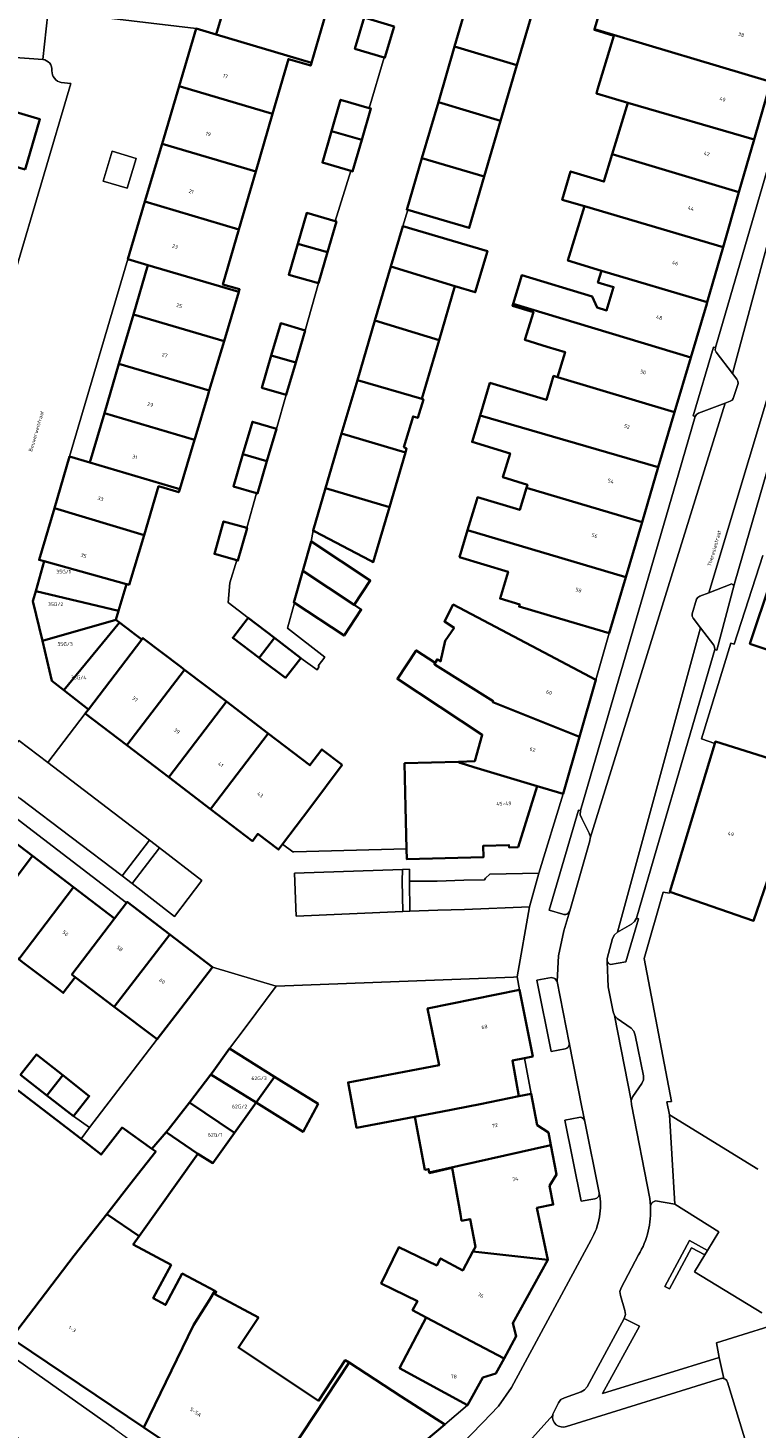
# Model space of a CAD drawing. Header units: metres. Extents: x 197700 to 204338, y 317132 to 325229.
# Tile 578 of 656: x 202947 to 203017, y 318045 to 318179. Entities that reach past the tile are written whole.
import ezdxf
from ezdxf.enums import TextEntityAlignment as Align

# ---------------------------------------------------------------- set-up
doc = ezdxf.new("R2010")
doc.units = ezdxf.units.M
for name, color, linetype, lineweight in [('B-WE-GR-BEPLANTING_CULTUUR_BODEMBEDEKKER-GV', 90, 'Continuous', 18), ('B-WE-GR-BEPLANTING_CULTUUR_HEESTERS-GV', 90, 'Continuous', 18), ('B-WE-IE-TERREINAFSCHEIDING_KUNSTMATIG_HEKWERK-G', 20, 'IE-TERREINAFSCHEIDING-KUNSTMATIG', 18), ('B-WE-IE-TERREINAFSCHEIDING_KUNSTMATIG_MUUR-G', 90, 'IE-TERREINAFSCHEIDING-KUNSTMATIG-DICHT', 18), ('B-WE-OG-BEBOUWING-GV', 7, 'Continuous', 35), ('B-WE-OG-BEBOUWING-T18', 10, 'Continuous', 18), ('B-WE-OG-TERREIN_ERF-GV', 7, 'Continuous', 18), ('B-WE-OG-TOPOGRAFIE-T18', 10, 'Continuous', 18), ('B-WE-VH-VERHARDING_ASFALT-GV', 252, 'Continuous', 18), ('B-WE-VH-VERHARDING_BETONSTRAATSTEEN-GV', 252, 'Continuous', 18), ('B-WE-VH-VERHARDING_OPEN-GV', 252, 'Continuous', 18), ('B-WE-VH-VERHARDING_SIERBESTRATING-GV', 252, 'Continuous', 18), ('B-WE-VH-VERHARDING_TEGEL-GV', 252, 'Continuous', 18)]:
    doc.layers.add(name, color=color, linetype=linetype, lineweight=lineweight)
doc.styles.add('NLCS-ISO-M200-T18', font='NLCS-ISO.ttf', dxfattribs={"height": 0.36})
doc.linetypes.add('IE-TERREINAFSCHEIDING-KUNSTMATIG', pattern='A,4,[82,NLCS.SHX,S=0.75,R=90,X=0,Y=0],4,-2', length=10)
doc.linetypes.add('IE-TERREINAFSCHEIDING-KUNSTMATIG-DICHT', pattern='A,8,-1,[82,NLCS.SHX,S=0.75,R=90,X=0,Y=0],-1', length=10)

msp = doc.modelspace()

# ---------------------------------------------------------------- linework, layer by layer
at = {"layer": 'B-WE-GR-BEPLANTING_CULTUUR_BODEMBEDEKKER-GV'}
msp.add_lwpolyline([(202956.252, 318164.03), (202957.098, 318166.877), (202954.788, 318167.601), (202953.93, 318164.715)], close=True, dxfattribs=at)
msp.add_lwpolyline([(203006.618, 318066.098, -0.1466925), (203005.47, 318061.378)], format="xyb", dxfattribs=at)
for points in [[(203012.104, 318061.813), (203013.204, 318063.604), (203008.965, 318066.255), (203007.085, 318066.591), (203006.769, 318066.422), (203006.618, 318066.098)], [(203017.313, 318055.805), (203010.834, 318059.743), (203011.842, 318061.386), (203010.57, 318062.072), (203008.427, 318058.1), (203007.987, 318058.337), (203010.367, 318062.749), (203012.104, 318061.813)], [(203005.47, 318061.378), (203003.777, 318058.219), (203003.667, 318057.843), (203003.721, 318057.455), (203004.15, 318056.041), (203004.195, 318055.65), (203004.082, 318055.273), (203005.557, 318054.513), (203001.991, 318048.035), (203013.225, 318051.51), (203012.952, 318052.921), (203020.576, 318055.298)]]:
    msp.add_lwpolyline(points, dxfattribs=at)
at = {"layer": 'B-WE-GR-BEPLANTING_CULTUUR_HEESTERS-GV'}
for points in [[(203013.798, 318143.347), (203014.285, 318143.528), (203014.462, 318143.634), (203014.575, 318143.807), (203015.036, 318145.239), (203015.016, 318145.462), (203014.91, 318145.661), (203014.499, 318146.199), (203012.934, 318148.246), (203012.841, 318148.455), (203012.856, 318148.685), (203012.684, 318148.732), (203010.731, 318142.116), (203010.913, 318142.069), (203011.039, 318142.268), (203011.241, 318142.394)], [(203014.672, 318125.873), (203014.552, 318125.876), (203014.454, 318125.944), (203012.213, 318125.091), (203011.355, 318124.764), (203011.178, 318124.642), (203011.043, 318124.478), (203010.638, 318123.068), (203010.62, 318122.843), (203010.721, 318122.643), (203011.422, 318121.732), (203012.707, 318120.063), (203012.776, 318119.846), (203012.807, 318119.622), (203013.002, 318119.578)], [(202956.725, 318097.13), (202960.812, 318093.949), (202963.419, 318097.409), (202959.35, 318100.562)], [(202983.462, 318094.457), (202986.151, 318094.558), (202988.727, 318094.624), (202994.966, 318094.858), (202995.869, 318098.126), (202991.145, 318098.022), (202990.725, 318097.617), (202990.636, 318097.475), (202988.64, 318097.437), (202986.085, 318097.347), (202983.412, 318097.328)], [(203005.266, 318093.788), (203005.075, 318093.451), (203004.788, 318093.191), (203003.435, 318092.42), (203003.136, 318092.17), (203002.957, 318091.824), (203002.438, 318089.889), (203002.433, 318089.746), (203002.43, 318089.604), (203002.559, 318089.408), (203002.771, 318089.308), (203004.236, 318089.596), (203005.446, 318093.725)], [(203012.104, 318061.813), (203010.367, 318062.749), (203007.987, 318058.337), (203008.427, 318058.1), (203010.57, 318062.072), (203011.842, 318061.386)]]:
    msp.add_lwpolyline(points, close=True, dxfattribs=at)
for points in [[(203000.81, 318101.472), (203000.825, 318101.601), (203000.714, 318101.975), (203000, 318103.358), (202999.85, 318103.736), (202999.872, 318104.142), (202999.688, 318104.181), (202996.856, 318094.546), (202998.166, 318094.177)], [(202998.841, 318094.479), (203000.781, 318101.215), (203000.81, 318101.472)], [(202997.628, 318087.696), (202997.421, 318087.99), (202997.07, 318088.068), (202995.682, 318087.822), (202997.049, 318080.949), (202998.388, 318081.218)], [(202998.796, 318081.786), (202997.628, 318087.696)], [(203001.675, 318067.365), (203000.301, 318074.224), (203000.189, 318074.443), (203000, 318074.592), (202999.857, 318074.621), (202999.713, 318074.606), (202998.37, 318074.341), (202999.926, 318066.56), (203001.262, 318066.788)]]:
    msp.add_lwpolyline(points, dxfattribs=at)
for points in [[(202998.166, 318094.177, 0.4316867), (202998.841, 318094.479)], [(202998.388, 318081.218, 0.4285208), (202998.796, 318081.786)], [(203001.262, 318066.788, 0.4321768), (203001.675, 318067.365)]]:
    msp.add_lwpolyline(points, format="xyb", dxfattribs=at)
at = {"layer": 'B-WE-IE-TERREINAFSCHEIDING_KUNSTMATIG_HEKWERK-G'}
for points in [[(202979.525, 318171.745), (202980.966, 318176.62)], [(202976.263, 318160.856), (202977.771, 318165.698)], [(202982.765, 318160.379), (202983.259, 318161.933)], [(202973.366, 318150.344), (202974.664, 318154.902)], [(202970.608, 318140.871), (202971.561, 318144.142)], [(202967.761, 318131.333), (202968.704, 318134.679)], [(202967.896, 318122.696), (202965.953, 318124.145), (202966.138, 318126.037), (202966.802, 318128.228)], [(202972.338, 318124.13), (202971.68, 318121.703), (202975.277, 318118.903), (202974.64, 318118.08), (202974.718, 318117.998), (202974.527, 318117.696), (202972.95, 318118.816)], [(202959.125, 318082.126), (202952.636, 318073.622)], [(202952.636, 318073.622), (202951.073, 318074.722)]]:
    msp.add_lwpolyline(points, dxfattribs=at)
at = {"layer": 'B-WE-IE-TERREINAFSCHEIDING_KUNSTMATIG_MUUR-G'}
for points in [[(202983.136, 318100.439), (202972.278, 318100.158), (202972.181, 318100.156), (202971.201, 318100.893)], [(202970.577, 318087.239), (202967.588, 318083.23), (202966.099, 318081.225)], [(202993.778, 318088.143), (202993.424, 318088.094), (202970.577, 318087.239)], [(202994.008, 318086.877), (202993.778, 318088.143)]]:
    msp.add_lwpolyline(points, dxfattribs=at)
at = {"layer": 'B-WE-OG-BEBOUWING-GV'}
for points in [[(203015.519, 318182.833), (203003.355, 318186.344), (203001.234, 318179.33), (203018.183, 318174.252), (203019.542, 318178.961), (203018.773, 318179.183), (203019.454, 318181.543), (203020.231, 318181.269), (203020.323, 318181.446)], [(202966.402, 318184.205), (202964.809, 318178.821), (202973.995, 318176.101), (202975.564, 318181.492)], [(202987.76, 318177.667), (202993.752, 318175.858), (202995.252, 318180.979), (202989.297, 318182.913)], [(202981.94, 318179.601), (202979.048, 318180.458), (202978.158, 318177.453), (202980.966, 318176.62), (202981.05, 318176.596)], [(202962.883, 318179.391), (202961.242, 318173.839), (202970.23, 318171.182), (202971.764, 318176.455), (202973.916, 318175.829), (202973.995, 318176.101), (202964.809, 318178.821)], [(203016.651, 318168.944), (203018.183, 318174.252), (203001.234, 318179.33), (203001.211, 318179.255), (203003.08, 318178.69), (203001.515, 318173.514), (203001.405, 318173.149), (203004.421, 318172.237), (203016.588, 318168.725)], [(202993.752, 318175.858), (202987.76, 318177.667), (202986.194, 318172.322), (202992.189, 318170.526)], [(202970.23, 318171.182), (202961.242, 318173.839), (202959.601, 318168.288), (202968.613, 318165.624)], [(202946.417, 318165.819), (202947.855, 318170.673), (202939.463, 318173.141), (202938.04, 318168.301)], [(202979.525, 318171.745), (202976.791, 318172.542), (202975.911, 318169.519), (202978.82, 318168.672), (202979.7, 318171.695)], [(202986.194, 318172.322), (202984.611, 318166.919), (202990.613, 318165.145), (202992.189, 318170.526)], [(203002.93, 318167.308), (203015.124, 318163.654), (203016.588, 318168.725), (203004.421, 318172.237)], [(202977.771, 318165.698), (202977.94, 318165.648), (202978.82, 318168.672), (202975.911, 318169.519), (202975.031, 318166.496)], [(202968.613, 318165.624), (202959.601, 318168.288), (202957.96, 318162.736), (202966.995, 318160.065)], [(202990.613, 318165.145), (202984.611, 318166.919), (202983.159, 318161.963), (202983.259, 318161.933), (202989.165, 318160.203)], [(203013.594, 318158.351), (203015.124, 318163.654), (203002.93, 318167.308), (203002.132, 318164.669), (202998.923, 318165.639), (202998.12, 318162.925), (203000.253, 318162.295)], [(202956.319, 318157.185), (202958.249, 318156.633), (202966.986, 318154.05), (202967.062, 318154.304), (202965.455, 318154.771), (202966.995, 318160.065), (202957.96, 318162.736)], [(202975.526, 318157.861), (202976.388, 318160.82), (202976.263, 318160.856), (202973.529, 318161.653), (202972.662, 318158.676)], [(203001.893, 318156.086), (203012.069, 318153.068), (203013.594, 318158.351), (203000.253, 318162.295), (202998.67, 318157.061)], [(202982.765, 318160.379), (202981.62, 318156.491), (202987.786, 318154.595), (202989.744, 318154.019), (202990.91, 318157.981)], [(202972.662, 318158.676), (202971.794, 318155.698), (202974.664, 318154.902), (202975.526, 318157.861)], [(202956.849, 318151.881), (202965.568, 318149.311), (202966.986, 318154.05), (202958.249, 318156.633)], [(202986.262, 318149.418), (202987.786, 318154.595), (202981.62, 318156.491), (202980.094, 318151.307)], [(202993.404, 318152.911), (203010.487, 318147.723), (203012.025, 318152.914), (203012.069, 318153.068), (203001.893, 318156.086), (203001.556, 318154.971), (203003.06, 318154.516), (203002.381, 318152.271), (203001.47, 318152.547), (203001.003, 318153.622), (202994.237, 318155.668)], [(202964.148, 318144.565), (202965.568, 318149.311), (202956.849, 318151.881), (202955.448, 318147.129)], [(203010.487, 318147.723), (202993.404, 318152.911), (202993.339, 318152.697), (202995.337, 318152.093), (202994.53, 318149.424), (202996.67, 318148.777), (202998.398, 318148.255), (202997.663, 318145.853), (203008.932, 318142.474)], [(202970.12, 318147.925), (202972.464, 318147.243), (202973.366, 318150.344), (202971.022, 318151.026)], [(202980.094, 318151.307), (202978.404, 318145.566), (202984.592, 318143.744), (202986.262, 318149.418)], [(202970.12, 318147.925), (202969.217, 318144.824), (202971.561, 318144.142), (202972.464, 318147.243)], [(202962.811, 318140.096), (202963.999, 318144.067), (202964.148, 318144.565), (202955.448, 318147.129), (202954.048, 318142.377), (202962.728, 318139.82)], [(202978.404, 318145.566), (202976.888, 318140.419), (202983.035, 318138.608), (202983.144, 318138.977), (202982.889, 318139.11), (202983.759, 318142.064), (202984.22, 318141.928), (202984.755, 318143.696), (202984.592, 318143.744)], [(203007.359, 318137.168), (203008.932, 318142.474), (202997.663, 318145.853), (202997.29, 318145.965), (202996.592, 318143.657), (202991.164, 318145.298), (202990.212, 318142.15)], [(202952.648, 318137.626), (202961.308, 318135.075), (202962.728, 318139.82), (202954.048, 318142.377)], [(202967.386, 318138.445), (202969.7, 318137.762), (202970.608, 318140.871), (202968.302, 318141.552)], [(202990.212, 318142.15), (202989.444, 318139.608), (202993.099, 318138.503), (202992.405, 318136.207), (202994.764, 318135.494), (202994.669, 318135.18), (203005.798, 318131.9), (203007.359, 318137.168)], [(202976.888, 318140.419), (202975.339, 318135.157), (202981.483, 318133.336), (202983.035, 318138.608)], [(202968.704, 318134.679), (202968.793, 318134.653), (202969.7, 318137.762), (202967.386, 318138.445), (202966.47, 318135.338)], [(202952.648, 318137.626), (202950.711, 318138.2), (202949.238, 318133.23), (202957.867, 318130.648), (202959.273, 318135.347), (202961.216, 318134.766), (202961.308, 318135.075)], [(202975.339, 318135.157), (202974.137, 318131.074), (202974.302, 318130.988), (202979.639, 318128.208), (202979.929, 318128.057), (202981.483, 318133.336)], [(203004.225, 318126.592), (203005.798, 318131.9), (202994.669, 318135.18), (202994.029, 318133.063), (202989.968, 318134.291), (202989.891, 318134.036), (202989.005, 318131.106)], [(202949.238, 318133.23), (202947.764, 318128.259), (202948.26, 318128.131), (202956.192, 318125.912), (202956.199, 318125.936), (202956.436, 318125.865), (202957.867, 318130.648)], [(202966.802, 318128.228), (202966.912, 318128.197), (202967.79, 318131.326), (202967.761, 318131.333), (202965.518, 318131.963), (202964.64, 318128.834)], [(202988.228, 318128.535), (202992.913, 318127.118), (202992.132, 318124.537), (202994.03, 318123.963), (202993.97, 318123.764), (202997.865, 318122.612), (203002.628, 318121.201), (203004.225, 318126.592), (202989.005, 318131.106)], [(202974.03, 318129.983), (202973.944, 318130.04), (202973.146, 318127.216), (202978.085, 318123.93), (202979.639, 318126.289)], [(202948.26, 318128.131), (202947.44, 318125.236), (202955.423, 318123.343), (202956.192, 318125.912)], [(202973.146, 318127.216), (202972.285, 318124.166), (202972.338, 318124.13), (202977.123, 318120.979), (202978.77, 318123.479), (202978.085, 318123.93)], [(203022.982, 318124.728), (203018.228, 318126.317), (203016.181, 318120.189), (203020.923, 318118.605), (203024.092, 318117.546), (203025.089, 318120.532), (203026.792, 318119.943), (203026.922, 318119.898), (203028.015, 318123.046)], [(202955.166, 318122.484), (202955.423, 318123.343), (202947.44, 318125.236), (202947.174, 318124.299), (202948.086, 318120.465)], [(202985.798, 318118.24), (202985.887, 318118.177), (202991.455, 318114.68), (202991.425, 318114.574), (202999.78, 318111.248), (203001.358, 318116.721), (202996.934, 318119.051), (202987.624, 318123.952), (202986.774, 318122.334), (202987.704, 318121.722), (202986.86, 318120.462), (202986.411, 318118.49), (202986.098, 318118.696), (202985.876, 318118.358)], [(202955.166, 318122.484), (202948.086, 318120.465), (202948.997, 318116.631), (202950.145, 318115.734), (202955.501, 318122.228)], [(202952.526, 318113.875), (202957.649, 318120.59), (202956.875, 318121.18), (202956.727, 318121.293), (202955.501, 318122.228), (202950.145, 318115.734)], [(202967.896, 318122.696), (202966.414, 318120.765), (202968.941, 318118.825), (202970.423, 318120.756)], [(202968.941, 318118.825), (202969.214, 318118.615), (202971.5, 318116.926), (202972.95, 318118.816), (202970.423, 318120.756)], [(202952.206, 318113.49), (202956.229, 318110.419), (202961.776, 318117.686), (202961.609, 318117.813), (202961.409, 318117.966), (202957.766, 318120.744), (202957.649, 318120.59), (202952.526, 318113.875)], [(202998.196, 318105.753), (202999.78, 318111.248), (202991.425, 318114.574), (202991.455, 318114.68), (202985.887, 318118.177), (202985.798, 318118.24), (202985.876, 318118.358), (202984.066, 318119.548), (202982.262, 318116.804), (202990.42, 318111.44), (202989.696, 318108.878), (202988.144, 318108.834), (202988.294, 318108.717), (202989.618, 318108.308), (202995.698, 318106.497)], [(202960.252, 318107.349), (202965.8, 318114.618), (202961.776, 318117.686), (202956.229, 318110.419)], [(202965.8, 318114.618), (202960.252, 318107.349), (202964.275, 318104.278), (202969.824, 318111.549)], [(202976.942, 318108.532), (202974.992, 318110.02), (202973.829, 318108.495), (202969.824, 318111.549), (202964.275, 318104.278), (202968.298, 318101.208), (202968.809, 318101.891), (202970.817, 318100.382), (202971.201, 318100.893), (202973.821, 318104.379)], [(203008.487, 318096.303), (203016.535, 318093.532), (203018.163, 318098.259), (203018.933, 318100.494), (203020.446, 318104.888), (203021.54, 318108.064), (203012.867, 318110.771), (203012.797, 318110.58)], [(202983.04, 318104.473), (202983.136, 318100.439), (202983.159, 318099.474), (202990.534, 318099.651), (202990.503, 318100.728), (202992.994, 318100.823), (202993, 318100.593), (202993.875, 318100.618), (202995.698, 318106.497), (202989.618, 318108.308), (202988.294, 318108.717), (202988.144, 318108.834), (202982.94, 318108.688)], [(202941.864, 318092.836), (202947.146, 318099.767), (202943.2, 318102.774), (202937.911, 318095.835), (202938.201, 318095.615), (202936.334, 318093.154), (202939.986, 318090.371)], [(202951.092, 318096.759), (202947.146, 318099.767), (202941.864, 318092.836), (202942.066, 318092.683), (202945.524, 318090.059), (202945.816, 318089.837)], [(202951.092, 318096.759), (202945.816, 318089.837), (202946.182, 318089.56), (202949.768, 318086.839), (202950.091, 318086.594), (202951.241, 318088.11), (202950.922, 318088.353), (202955.038, 318093.752)], [(202956.183, 318095.267), (202955.038, 318093.752), (202950.922, 318088.353), (202951.241, 318088.11), (202955.01, 318085.249), (202960.346, 318092.21), (202956.247, 318095.352)], [(202961.403, 318085.097), (202964.446, 318089.067), (202960.346, 318092.21), (202955.01, 318085.249), (202959.125, 318082.126)], [(202983.914, 318074.671), (202986.42, 318075.145), (202990.211, 318075.899), (202993.941, 318076.641), (202993.319, 318080.077), (202994.495, 318080.315), (202995.277, 318080.473), (202994.008, 318086.877), (202985.166, 318085.1), (202986.265, 318079.634), (202977.503, 318077.977), (202978.328, 318073.614)], [(202948.526, 318076.719), (202950.052, 318078.666), (202947.506, 318080.663), (202946.042, 318078.795), (202945.98, 318078.716)], [(202970.421, 318078.524), (202966.099, 318081.225), (202964.437, 318078.891), (202964.31, 318078.727), (202968.649, 318076.043)], [(202951.073, 318074.722), (202952.599, 318076.669), (202950.052, 318078.666), (202948.526, 318076.719)], [(202968.649, 318076.043), (202964.31, 318078.727), (202962.233, 318076.037), (202966.573, 318073.128)], [(202968.649, 318076.043), (202973.181, 318073.211), (202974.619, 318075.901), (202970.421, 318078.524)], [(202945.099, 318053.403), (202951.154, 318061.315), (202954.273, 318065.299), (202956.86, 318068.603), (202958.99, 318071.329), (202958.615, 318071.596), (202955.751, 318073.636), (202953.743, 318071.035), (202951.804, 318072.532), (202945.766, 318077.195), (202943.508, 318074.255), (202940.471, 318070.453), (202939.847, 318069.558), (202934.041, 318062.134)], [(202995.115, 318076.874), (202993.941, 318076.641), (202990.211, 318075.899), (202986.42, 318075.145), (202983.914, 318074.671), (202983.954, 318074.515), (202984.906, 318069.566), (202985.25, 318069.632), (202985.31, 318069.317), (202997.025, 318071.934), (202996.786, 318073.145), (202995.711, 318073.874)], [(202960.013, 318073.192), (202963.054, 318071.116), (202964.497, 318070.214), (202966.573, 318073.128), (202962.233, 318076.037), (202960.199, 318073.404)], [(202960.013, 318073.192), (202958.615, 318071.596), (202958.99, 318071.329), (202956.86, 318068.603), (202954.273, 318065.299), (202957.392, 318063.168), (202963.054, 318071.116)], [(202985.324, 318069.246), (202987.52, 318069.754), (202988.317, 318065.298), (202988.438, 318064.667), (202989.254, 318064.824), (202989.767, 318062.156), (202989.526, 318061.71), (202996.734, 318060.905), (202995.674, 318065.902), (202997.261, 318066.214), (202996.899, 318068.021), (202997.58, 318069.122), (202997.025, 318071.934), (202985.31, 318069.317)], [(202964.685, 318057.912), (202961.553, 318059.587), (202959.938, 318056.567), (202958.757, 318057.199), (202960.48, 318060.421), (202956.827, 318062.375), (202957.392, 318063.168), (202954.273, 318065.299), (202951.154, 318061.315), (202945.099, 318053.403), (202945.453, 318053.124), (202957.865, 318044.769), (202962.639, 318054.618), (202964.185, 318057.051)], [(202996.734, 318060.905), (202989.526, 318061.71), (202988.537, 318059.882), (202986.405, 318061.035), (202986.045, 318060.37), (202982.399, 318062.137), (202980.698, 318058.629), (202984.188, 318056.937), (202983.713, 318056.059), (202985.03, 318055.364), (202992.517, 318051.415), (202993.7, 318053.56), (202993.354, 318054.801)], [(202964.685, 318057.912), (202964.185, 318057.051), (202962.639, 318054.618), (202957.865, 318044.769), (202968.681, 318037.51), (202977.597, 318051.01), (202977.239, 318051.242), (202974.647, 318047.348), (202966.957, 318052.468), (202968.875, 318055.348), (202964.692, 318057.585), (202964.826, 318057.836)], [(202984.627, 318049.304), (202989.014, 318046.905), (202990.482, 318049.59), (202991.722, 318049.972), (202992.517, 318051.415), (202985.03, 318055.364), (202984.445, 318054.256), (202982.459, 318050.49)], [(202968.681, 318037.51), (202972.588, 318034.887), (202974.851, 318035.003), (202986.808, 318045.043), (202982.611, 318047.762), (202977.597, 318051.01)]]:
    msp.add_lwpolyline(points, close=True, dxfattribs=at)
at = {"layer": 'B-WE-OG-TERREIN_ERF-GV'}
for points in [[(202975.564, 318181.492), (202973.995, 318176.101), (202973.916, 318175.829), (202971.764, 318176.455), (202970.23, 318171.182), (202968.613, 318165.624), (202966.995, 318160.065), (202965.455, 318154.771), (202967.062, 318154.304), (202966.986, 318154.05), (202965.568, 318149.311), (202964.148, 318144.565), (202963.999, 318144.067), (202962.811, 318140.096), (202962.728, 318139.82), (202961.308, 318135.075), (202961.216, 318134.766), (202959.273, 318135.347), (202957.867, 318130.648), (202956.436, 318125.865), (202956.199, 318125.936), (202956.192, 318125.912), (202955.423, 318123.343), (202955.166, 318122.484), (202955.501, 318122.228), (202956.727, 318121.293), (202956.875, 318121.18), (202957.649, 318120.59), (202957.766, 318120.744), (202961.409, 318117.966), (202961.609, 318117.813), (202961.776, 318117.686), (202965.8, 318114.618), (202969.824, 318111.549), (202973.829, 318108.495), (202974.992, 318110.02), (202976.942, 318108.532), (202973.821, 318104.379), (202971.201, 318100.893), (202972.181, 318100.156), (202972.278, 318100.158), (202983.136, 318100.439), (202983.04, 318104.473), (202982.94, 318108.688), (202988.144, 318108.834), (202989.696, 318108.878), (202990.42, 318111.44), (202982.262, 318116.804), (202984.066, 318119.548), (202985.876, 318118.358), (202986.098, 318118.696), (202986.411, 318118.49), (202986.86, 318120.462), (202987.704, 318121.722), (202986.774, 318122.334), (202987.624, 318123.952), (202996.934, 318119.051), (203001.358, 318116.721), (203002.628, 318121.201), (202997.865, 318122.612), (202993.97, 318123.764), (202994.03, 318123.963), (202992.132, 318124.537), (202992.913, 318127.118), (202988.228, 318128.535), (202989.005, 318131.106), (202989.891, 318134.036), (202989.968, 318134.291), (202994.029, 318133.063), (202994.669, 318135.18), (202994.764, 318135.494), (202992.405, 318136.207), (202993.099, 318138.503), (202989.444, 318139.608), (202990.212, 318142.15), (202991.164, 318145.298), (202996.592, 318143.657), (202997.29, 318145.965), (202997.663, 318145.853), (202998.398, 318148.255), (202996.67, 318148.777), (202994.53, 318149.424), (202995.337, 318152.093), (202993.339, 318152.697), (202993.404, 318152.911), (202994.237, 318155.668), (203001.003, 318153.622), (203001.47, 318152.547), (203002.381, 318152.271), (203003.06, 318154.516), (203001.556, 318154.971), (203001.893, 318156.086), (202998.67, 318157.061), (203000.253, 318162.295), (202998.12, 318162.925), (202998.923, 318165.639), (203002.132, 318164.669), (203002.93, 318167.308), (203004.421, 318172.237), (203001.405, 318173.149), (203001.515, 318173.514), (203003.08, 318178.69), (203001.211, 318179.255), (203001.234, 318179.33), (203003.355, 318186.344)], [(202995.252, 318180.979), (202993.752, 318175.858), (202992.189, 318170.526), (202990.613, 318165.145), (202989.165, 318160.203), (202983.259, 318161.933), (202982.765, 318160.379), (202990.91, 318157.981), (202989.744, 318154.019), (202987.786, 318154.595), (202986.262, 318149.418), (202984.592, 318143.744), (202984.755, 318143.696), (202984.22, 318141.928), (202983.759, 318142.064), (202982.889, 318139.11), (202983.144, 318138.977), (202983.035, 318138.608), (202981.483, 318133.336), (202979.929, 318128.057), (202979.639, 318128.208), (202974.302, 318130.988), (202974.137, 318131.074), (202973.944, 318130.04), (202974.03, 318129.983), (202979.639, 318126.289), (202978.085, 318123.93), (202978.77, 318123.479), (202977.123, 318120.979), (202972.338, 318124.13), (202971.68, 318121.703), (202975.277, 318118.903), (202974.64, 318118.08), (202974.718, 318117.998), (202974.527, 318117.696), (202972.95, 318118.816), (202971.5, 318116.926), (202969.214, 318118.615), (202968.941, 318118.825), (202966.414, 318120.765), (202967.896, 318122.696), (202965.953, 318124.145), (202966.138, 318126.037), (202966.802, 318128.228), (202964.64, 318128.834), (202965.518, 318131.963), (202967.761, 318131.333), (202968.704, 318134.679), (202966.47, 318135.338), (202967.386, 318138.445), (202968.302, 318141.552), (202970.608, 318140.871), (202971.561, 318144.142), (202969.217, 318144.824), (202970.12, 318147.925), (202971.022, 318151.026), (202973.366, 318150.344), (202974.664, 318154.902), (202971.794, 318155.698), (202972.662, 318158.676), (202973.529, 318161.653), (202976.263, 318160.856), (202977.771, 318165.698), (202975.031, 318166.496), (202975.911, 318169.519), (202976.791, 318172.542), (202979.525, 318171.745), (202980.966, 318176.62), (202978.158, 318177.453), (202979.048, 318180.458)], [(202948.124, 318176.401), (202929.63, 318177.76)], [(202945.371, 318155.625), (202950.813, 318174.098), (202949.906, 318174.195)], [(202939.463, 318173.141), (202947.855, 318170.673), (202946.417, 318165.819)], [(203017.419, 318128.695), (203014.663, 318120.146), (203014.329, 318120.252), (203011.525, 318111.032), (203012.797, 318110.58), (203012.867, 318110.771), (203021.54, 318108.064)], [(203018.163, 318098.259), (203016.535, 318093.532), (203008.487, 318096.303), (203008.444, 318096.199), (203007.825, 318096.274), (203006, 318089.89), (203008.626, 318076.145), (203008.2, 318076.101), (203008.45, 318074.869), (203016.947, 318069.642)], [(202946.042, 318078.795), (202947.506, 318080.663), (202950.052, 318078.666), (202952.599, 318076.669), (202951.073, 318074.722), (202952.636, 318073.622), (202959.125, 318082.126), (202955.01, 318085.249), (202951.241, 318088.11), (202950.091, 318086.594), (202949.768, 318086.839), (202946.182, 318089.56)]]:
    msp.add_lwpolyline(points, dxfattribs=at)
for points in [[(202948.998, 318175.34, 0.4388069), (202948.124, 318176.401)], [(202949.906, 318174.195, -0.3610163), (202948.998, 318175.34)]]:
    msp.add_lwpolyline(points, format="xyb", dxfattribs=at)
for points in [[(202950.711, 318138.2), (202952.648, 318137.626), (202954.048, 318142.377), (202955.448, 318147.129), (202956.849, 318151.881), (202958.249, 318156.633), (202956.319, 318157.185)], [(203020.923, 318118.605), (203016.181, 318120.189), (203018.228, 318126.317), (203022.982, 318124.728), (203028.015, 318123.046), (203026.922, 318119.898), (203026.792, 318119.943), (203025.089, 318120.532), (203024.092, 318117.546)], [(202932.959, 318113.027), (202931.079, 318112.387), (202931.363, 318111.797), (202935.308, 318108.79), (202939.254, 318105.782), (202943.2, 318102.774), (202947.146, 318099.767), (202951.092, 318096.759), (202955.038, 318093.752), (202956.183, 318095.267), (202944.88, 318103.911)], [(202989.014, 318046.905), (202984.627, 318049.304), (202982.459, 318050.49), (202984.445, 318054.256), (202985.03, 318055.364), (202983.713, 318056.059), (202984.188, 318056.937), (202980.698, 318058.629), (202982.399, 318062.137), (202986.045, 318060.37), (202986.405, 318061.035), (202988.537, 318059.882), (202989.526, 318061.71), (202989.767, 318062.156), (202989.254, 318064.824), (202988.438, 318064.667), (202988.317, 318065.298), (202987.52, 318069.754), (202985.324, 318069.246), (202985.31, 318069.317), (202985.25, 318069.632), (202984.906, 318069.566), (202983.954, 318074.515), (202983.914, 318074.671), (202978.328, 318073.614), (202977.503, 318077.977), (202986.265, 318079.634), (202985.166, 318085.1), (202994.008, 318086.877), (202993.778, 318088.143), (202993.424, 318088.094), (202970.577, 318087.239), (202967.588, 318083.23), (202966.099, 318081.225), (202970.421, 318078.524), (202974.619, 318075.901), (202973.181, 318073.211), (202968.649, 318076.043), (202966.573, 318073.128), (202964.497, 318070.214), (202963.054, 318071.116), (202957.392, 318063.168), (202956.827, 318062.375), (202960.48, 318060.421), (202958.757, 318057.199), (202959.938, 318056.567), (202961.553, 318059.587), (202964.685, 318057.912), (202964.826, 318057.836), (202964.692, 318057.585), (202968.875, 318055.348), (202966.957, 318052.468), (202974.647, 318047.348), (202977.239, 318051.242), (202977.597, 318051.01), (202982.611, 318047.762), (202986.808, 318045.043)]]:
    msp.add_lwpolyline(points, close=True, dxfattribs=at)
at = {"layer": 'B-WE-VH-VERHARDING_ASFALT-GV'}
for points in [[(202973.944, 318130.04), (202974.137, 318131.074), (202975.339, 318135.157), (202976.888, 318140.419), (202978.404, 318145.566), (202980.094, 318151.307), (202981.62, 318156.491), (202982.765, 318160.379), (202983.259, 318161.933), (202983.159, 318161.963), (202984.611, 318166.919), (202986.194, 318172.322), (202987.76, 318177.667), (202989.297, 318182.913)], [(202981.94, 318179.601), (202981.05, 318176.596), (202980.966, 318176.62), (202979.525, 318171.745), (202979.7, 318171.695), (202978.82, 318168.672), (202977.94, 318165.648), (202977.771, 318165.698), (202976.263, 318160.856), (202976.388, 318160.82), (202975.526, 318157.861), (202974.664, 318154.902), (202973.366, 318150.344), (202972.464, 318147.243), (202971.561, 318144.142), (202970.608, 318140.871), (202969.7, 318137.762), (202968.793, 318134.653), (202968.704, 318134.679), (202967.761, 318131.333), (202967.79, 318131.326), (202966.912, 318128.197), (202966.802, 318128.228), (202966.138, 318126.037), (202965.953, 318124.145), (202967.896, 318122.696), (202970.423, 318120.756), (202972.95, 318118.816), (202974.527, 318117.696), (202974.718, 318117.998), (202974.64, 318118.08), (202975.277, 318118.903), (202971.68, 318121.703), (202972.338, 318124.13), (202972.285, 318124.166), (202973.146, 318127.216), (202973.944, 318130.04)], [(203016.947, 318069.642), (203008.45, 318074.869), (203008.965, 318066.255), (203013.204, 318063.604), (203012.104, 318061.813), (203011.842, 318061.386), (203010.834, 318059.743), (203017.313, 318055.805)], [(203020.576, 318055.298), (203012.952, 318052.921), (203013.225, 318051.51), (203013.672, 318049.482)], [(202954.985, 318044.664), (202944.606, 318052.03), (202942.747, 318049.627), (202940.888, 318047.225), (202951.51, 318039.657)], [(203013.371, 318049.478), (202998.522, 318044.873)], [(202997.204, 318045.965), (202984.502, 318031.822), (202984.578, 318031.867), (202984.656, 318031.91), (202987.506, 318033.745), (202988.311, 318034.179), (202989.158, 318034.526), (203000, 318037.931), (203015.903, 318042.924), (203014.01, 318049.133)], [(203014.01, 318049.133), (203015.903, 318042.924), (203016.398, 318041.477), (203019.289, 318042.396)]]:
    msp.add_lwpolyline(points, dxfattribs=at)
for points in [[(203013.672, 318049.482, 0.1530494), (203013.371, 318049.478)], [(203013.672, 318049.482, -0.2577479), (203014.01, 318049.133)], [(203014.01, 318049.133, 0.2577479), (203013.672, 318049.482)], [(202998.522, 318044.873, -0.5801955), (202997.204, 318045.965)]]:
    msp.add_lwpolyline(points, format="xyb", dxfattribs=at)
at = {"layer": 'B-WE-VH-VERHARDING_BETONSTRAATSTEEN-GV'}
for points in [[(202929.63, 318177.76), (202948.124, 318176.401), (202948.612, 318180.837)], [(203027.657, 318176.483), (203027.701, 318176.847), (203023.105, 318178.043), (203014.499, 318146.199), (203014.91, 318145.661), (203015.016, 318145.462), (203015.036, 318145.239), (203014.575, 318143.807), (203014.462, 318143.634), (203014.285, 318143.528), (203013.798, 318143.347), (203000.81, 318101.472), (203000.781, 318101.215), (202998.841, 318094.479), (202998.28, 318092.556), (202997.767, 318090.15), (202997.628, 318087.696), (202998.796, 318081.786), (203000, 318075.592), (203000.301, 318074.224), (203001.675, 318067.365)], [(203006.618, 318066.098), (203006.535, 318066.8), (203004.788, 318075.86), (203004.763, 318076.251), (203003.148, 318084.403), (203003.005, 318084.767), (203002.551, 318087.165), (203002.43, 318089.604), (203002.433, 318089.746), (203002.438, 318089.889), (203002.957, 318091.824), (203003.136, 318092.17), (203003.435, 318092.42), (203011.422, 318121.732), (203010.721, 318122.643), (203010.62, 318122.843), (203010.638, 318123.068), (203011.043, 318124.478), (203011.178, 318124.642), (203011.355, 318124.764), (203012.213, 318125.091), (203027.657, 318176.483)], [(203000.893, 318062.835), (202993.221, 318048.616), (202991.986, 318046.82), (202990.476, 318045.252), (202980.017, 318034.517), (202975.47, 318032.684), (202973.576, 318031.921), (202973.291, 318031.809), (202972.998, 318031.893), (202980.324, 318026.874), (202980.099, 318027.096)], [(202997.298, 318046.245), (202997.774, 318047.126), (202997.988, 318047.453), (202998.335, 318047.633), (202999.956, 318048.192), (203000.272, 318048.389), (203000.515, 318048.674), (203004.082, 318055.273), (203004.195, 318055.65), (203004.15, 318056.041), (203003.721, 318057.455), (203003.667, 318057.843), (203003.777, 318058.219), (203005.47, 318061.378)], [(202980.087, 318027.791), (202980.889, 318028.542), (202983.779, 318031.25), (202984.502, 318031.822), (202997.204, 318045.965)]]:
    msp.add_lwpolyline(points, dxfattribs=at)
for points in [[(203023.105, 318178.043), (203023.063, 318177.953), (203022.776, 318177.696), (203021.365, 318176.827), (203021.064, 318176.579), (203020.879, 318176.238), (203012.856, 318148.685), (203012.841, 318148.455), (203012.934, 318148.246), (203014.499, 318146.199)], [(203012.213, 318125.091), (203014.454, 318125.944), (203014.552, 318125.876), (203014.672, 318125.873), (203014.767, 318126.229), (203028.591, 318173.944), (203028.632, 318174.341), (203028.513, 318174.722), (203027.782, 318176.113), (203027.657, 318176.483)], [(203013.798, 318143.347), (203011.241, 318142.394), (203011.039, 318142.268), (203010.913, 318142.069), (203009.336, 318136.646), (202999.872, 318104.142), (202999.85, 318103.736), (203000, 318103.358), (203000.714, 318101.975), (203000.825, 318101.601), (203000.81, 318101.472)], [(203003.435, 318092.42), (203004.788, 318093.191), (203005.075, 318093.451), (203005.266, 318093.788), (203007.219, 318100.508), (203012.807, 318119.622), (203012.776, 318119.846), (203012.707, 318120.063), (203011.422, 318121.732)], [(202958.615, 318071.596), (202960.013, 318073.192), (202960.199, 318073.404), (202962.233, 318076.037), (202964.31, 318078.727), (202964.437, 318078.891), (202966.099, 318081.225), (202967.588, 318083.23), (202970.577, 318087.239), (202964.446, 318089.067), (202961.403, 318085.097), (202959.125, 318082.126), (202952.636, 318073.622), (202951.804, 318072.532), (202953.743, 318071.035), (202955.751, 318073.636)]]:
    msp.add_lwpolyline(points, close=True, dxfattribs=at)
for points in [[(203001.675, 318067.365, -0.1854672), (203000.893, 318062.835)], [(203005.47, 318061.378, 0.1466925), (203006.618, 318066.098)], [(202997.204, 318045.965, -0.074932), (202997.298, 318046.245)]]:
    msp.add_lwpolyline(points, format="xyb", dxfattribs=at)
at = {"layer": 'B-WE-VH-VERHARDING_OPEN-GV'}
for points in [[(202945.828, 318110.891), (202943.146, 318107.421), (202945.944, 318105.301), (202955.763, 318097.859), (202958.391, 318101.295), (202948.599, 318108.774)], [(202955.763, 318097.859), (202956.725, 318097.13), (202959.35, 318100.562), (202958.391, 318101.295)], [(202972.359, 318098.122), (202972.524, 318093.97), (202982.778, 318094.427), (202982.727, 318097.328), (202982.746, 318098.467)], [(202982.746, 318098.467), (202982.727, 318097.328), (202982.778, 318094.427), (202983.462, 318094.457), (202983.412, 318097.328), (202983.431, 318098.49)], [(203003.148, 318084.403), (203004.763, 318076.251), (203004.912, 318076.615), (203005.781, 318077.858), (203005.929, 318078.227), (203005.939, 318078.626), (203005.153, 318082.538), (203005.019, 318082.915), (203004.738, 318083.201), (203003.416, 318084.117)], [(202993.941, 318076.641), (202995.115, 318076.874), (202994.495, 318080.315), (202993.319, 318080.077)]]:
    msp.add_lwpolyline(points, close=True, dxfattribs=at)
msp.add_lwpolyline([(202945.766, 318077.195), (202951.804, 318072.532), (202952.636, 318073.622), (202951.073, 318074.722), (202948.526, 318076.719), (202945.98, 318078.716)], dxfattribs=at)
at = {"layer": 'B-WE-VH-VERHARDING_SIERBESTRATING-GV'}
for points in [[(202952.337, 318180.645), (202962.883, 318179.391), (202964.809, 318178.821), (202966.402, 318184.205)], [(202945.828, 318110.891), (202948.599, 318108.774), (202952.206, 318113.49), (202952.526, 318113.875), (202950.145, 318115.734), (202948.997, 318116.631), (202948.086, 318120.465), (202947.174, 318124.299), (202947.44, 318125.236), (202948.26, 318128.131), (202947.764, 318128.259), (202949.238, 318133.23), (202950.711, 318138.2), (202956.319, 318157.185), (202957.96, 318162.736), (202959.601, 318168.288), (202961.242, 318173.839), (202962.883, 318179.391), (202952.337, 318180.645)], [(202952.337, 318180.645), (202948.616, 318180.863), (202948.612, 318180.837), (202948.124, 318176.401)], [(202949.906, 318174.195), (202950.813, 318174.098), (202945.371, 318155.625)], [(202944.88, 318103.911), (202956.183, 318095.267), (202956.247, 318095.352), (202960.346, 318092.21), (202964.446, 318089.067), (202970.577, 318087.239), (202993.424, 318088.094), (202993.778, 318088.143), (202994.966, 318094.858), (202988.727, 318094.624), (202986.151, 318094.558), (202983.462, 318094.457), (202982.778, 318094.427), (202972.524, 318093.97), (202972.359, 318098.122), (202982.746, 318098.467), (202983.431, 318098.49), (202983.412, 318097.328), (202986.085, 318097.347), (202988.64, 318097.437), (202990.636, 318097.475), (202990.725, 318097.617), (202991.145, 318098.022), (202995.869, 318098.126), (202998.196, 318105.753), (202995.698, 318106.497), (202993.875, 318100.618), (202993, 318100.593), (202992.994, 318100.823), (202990.503, 318100.728), (202990.534, 318099.651), (202983.159, 318099.474), (202983.136, 318100.439), (202972.278, 318100.158), (202972.181, 318100.156), (202971.201, 318100.893), (202970.817, 318100.382), (202968.809, 318101.891), (202968.298, 318101.208), (202964.275, 318104.278), (202960.252, 318107.349), (202956.229, 318110.419), (202952.206, 318113.49), (202948.599, 318108.774), (202958.391, 318101.295), (202959.35, 318100.562), (202963.419, 318097.409), (202960.812, 318093.949), (202956.725, 318097.13), (202955.763, 318097.859), (202945.944, 318105.301)]]:
    msp.add_lwpolyline(points, dxfattribs=at)
for points in [[(202948.124, 318176.401, -0.4388069), (202948.998, 318175.34)], [(202948.998, 318175.34, 0.3610163), (202949.906, 318174.195)]]:
    msp.add_lwpolyline(points, format="xyb", dxfattribs=at)
msp.add_lwpolyline([(202956.252, 318164.03), (202953.93, 318164.715), (202954.788, 318167.601), (202957.098, 318166.877)], close=True, dxfattribs=at)
at = {"layer": 'B-WE-VH-VERHARDING_TEGEL-GV'}
for points in [[(202998.166, 318094.177), (202996.856, 318094.546), (202999.688, 318104.181), (202999.872, 318104.142), (203009.336, 318136.646), (203010.913, 318142.069), (203010.731, 318142.116), (203012.684, 318148.732), (203012.856, 318148.685), (203020.879, 318176.238), (203020.695, 318176.279), (203021.98, 318180.7), (203023.322, 318180.354)], [(203018.183, 318174.252), (203016.651, 318168.944), (203016.588, 318168.725), (203015.124, 318163.654), (203013.594, 318158.351), (203012.069, 318153.068), (203012.025, 318152.914), (203010.487, 318147.723), (203008.932, 318142.474), (203007.359, 318137.168), (203005.798, 318131.9), (203004.225, 318126.592), (203002.628, 318121.201), (203001.358, 318116.721), (202999.78, 318111.248), (202998.196, 318105.753), (202995.869, 318098.126), (202994.966, 318094.858), (202993.778, 318088.143), (202994.008, 318086.877), (202995.277, 318080.473), (202994.495, 318080.315), (202995.115, 318076.874), (202995.711, 318073.874), (202996.786, 318073.145), (202997.025, 318071.934), (202997.58, 318069.122), (202996.899, 318068.021), (202997.261, 318066.214), (202995.674, 318065.902), (202996.734, 318060.905), (202993.354, 318054.801), (202993.7, 318053.56), (202992.517, 318051.415), (202991.722, 318049.972), (202990.482, 318049.59), (202989.014, 318046.905), (202986.808, 318045.043), (202974.851, 318035.003)], [(203028.591, 318173.944), (203014.767, 318126.229), (203014.672, 318125.873), (203013.002, 318119.578), (203012.807, 318119.622), (203007.219, 318100.508), (203005.266, 318093.788), (203005.446, 318093.725), (203004.236, 318089.596), (203002.771, 318089.308), (203002.559, 318089.408), (203002.43, 318089.604), (203002.551, 318087.165), (203003.005, 318084.767), (203003.148, 318084.403), (203003.416, 318084.117), (203004.738, 318083.201), (203005.019, 318082.915), (203005.153, 318082.538), (203005.939, 318078.626), (203005.929, 318078.227), (203005.781, 318077.858), (203004.912, 318076.615), (203004.763, 318076.251), (203004.788, 318075.86), (203006.535, 318066.8), (203006.618, 318066.098)], [(203006.618, 318066.098), (203006.769, 318066.422), (203007.085, 318066.591), (203008.965, 318066.255), (203008.45, 318074.869), (203008.2, 318076.101), (203008.626, 318076.145), (203006, 318089.89), (203007.825, 318096.274), (203008.444, 318096.199), (203008.487, 318096.303), (203012.797, 318110.58), (203011.525, 318111.032), (203014.329, 318120.252), (203014.663, 318120.146), (203017.419, 318128.695)], [(202998.388, 318081.218), (202997.049, 318080.949), (202995.682, 318087.822), (202997.07, 318088.068), (202997.421, 318087.99), (202997.628, 318087.696), (202997.767, 318090.15), (202998.28, 318092.556), (202998.841, 318094.479)], [(203001.262, 318066.788), (202999.926, 318066.56), (202998.37, 318074.341), (202999.713, 318074.606), (202999.857, 318074.621), (203000, 318074.592), (203000.189, 318074.443), (203000.301, 318074.224), (203000, 318075.592), (202998.796, 318081.786)], [(202980.017, 318034.517), (202990.476, 318045.252), (202991.986, 318046.82), (202993.221, 318048.616), (203000.893, 318062.835)], [(203013.672, 318049.482), (203013.225, 318051.51), (203001.991, 318048.035), (203005.557, 318054.513), (203004.082, 318055.273), (203000.515, 318048.674), (203000.272, 318048.389), (202999.956, 318048.192), (202998.335, 318047.633), (202997.988, 318047.453), (202997.774, 318047.126), (202997.298, 318046.245)], [(202998.522, 318044.873), (203013.371, 318049.478)]]:
    msp.add_lwpolyline(points, dxfattribs=at)
for points in [[(202998.841, 318094.479, -0.4316867), (202998.166, 318094.177)], [(202998.796, 318081.786, -0.4285208), (202998.388, 318081.218)], [(203000.893, 318062.835, 0.1854672), (203001.675, 318067.365)], [(203001.675, 318067.365, -0.4321768), (203001.262, 318066.788)], [(203013.371, 318049.478, -0.1530494), (203013.672, 318049.482)], [(202997.204, 318045.965, 0.5801955), (202998.522, 318044.873)], [(202997.298, 318046.245, 0.074932), (202997.204, 318045.965)]]:
    msp.add_lwpolyline(points, format="xyb", dxfattribs=at)
msp.add_lwpolyline([(202972.588, 318034.887), (202968.681, 318037.51), (202957.865, 318044.769), (202945.453, 318053.124), (202944.606, 318052.03), (202954.985, 318044.664), (202957.941, 318042.535), (202971.979, 318032.64), (202972.998, 318031.893), (202973.291, 318031.809), (202973.576, 318031.921), (202975.47, 318032.684)], close=True, dxfattribs=at)

# ---------------------------------------------------------------- texts
at = {"layer": 'B-WE-OG-BEBOUWING-T18', "style": 'NLCS-ISO-M200-T18'}
for s, rotation, p in [('38', 343.9, (203015.335, 318178.81)), ('17', 343.6, (202965.699, 318174.807)), ('40', 343.9, (203013.544, 318172.603)), ('19', 343.6, (202964.058, 318169.256)), ('42', 343.9, (203012.026, 318167.346)), ('21', 343.6, (202962.417, 318163.704)), ('44', 344, (203010.509, 318162.089)), ('23', 343.6, (202960.856, 318158.422)), ('46', 343.9, (203008.99, 318156.826)), ('25', 343.6, (202961.266, 318152.721)), ('48', 343.5, (203007.459, 318151.584)), ('27', 343.6, (202959.866, 318147.969)), ('50', 343.5, (203005.905, 318146.338)), ('29', 343.6, (202958.466, 318143.217)), ('52', 343.5, (203004.35, 318141.092)), ('31', 343.6, (202956.978, 318138.17)), ('54', 343.5, (203002.795, 318135.846)), ('33', 343.5, (202953.683, 318134.15)), ('56', 343.5, (203001.239, 318130.593)), ('35', 343.5, (202952.062, 318128.683)), ('58', 343.5, (202999.687, 318125.355)), ('60', 344, (202996.844, 318115.504)), ('37', 322.7, (202957, 318114.862)), ('39', 322.7, (202961.024, 318111.792)), ('62', 344, (202995.263, 318110.02)), ('41', 322.7, (202965.249, 318108.567)), ('43', 322.7, (202969.049, 318105.666)), ('45-49', 2.1, (202992.504, 318104.807)), ('49', 343.2, (203014.349, 318101.88)), ('56', 322.7, (202950.31, 318092.326)), ('58', 322.6, (202955.529, 318090.863)), ('60', 322.6, (202959.617, 318087.728)), ('68', 11.2, (202990.634, 318083.325)), ('72', 11.2, (202991.641, 318073.833)), ('74', 11.1, (202993.591, 318068.677)), ('76', 331.1, (202990.27, 318057.489)), ('1-3', 326.1, (202950.951, 318054.245)), ('5-5A', 326.2, (202962.835, 318046.25))]:
    msp.add_text(s, height=0.36, rotation=rotation, dxfattribs=at).set_placement(p, align=Align.MIDDLE)
for s, p in [('35G/1', (202950.118, 318127.125)), ('35G/2', (202949.359, 318123.997)), ('35G/3', (202950.271, 318120.163)), ('35G/4', (202951.577, 318116.94)), ('62G/3', (202968.94, 318078.38)), ('62G/2', (202967.065, 318075.655)), ('62G/1', (202964.712, 318072.944)), ('78', (202987.681, 318049.666))]:
    msp.add_text(s, height=0.36, dxfattribs=at).set_placement(p, align=Align.MIDDLE)
at = {"layer": 'B-WE-OG-TOPOGRAFIE-T18', "style": 'NLCS-ISO-M200-T18'}
for s, rotation, p in [('Bouwerweistraat', 73.5, (202947.5, 318140.649)), ('Theresiastraat', 73.8, (203012.752, 318129.377))]:
    msp.add_text(s, height=0.36, rotation=rotation, dxfattribs=at).set_placement(p, align=Align.MIDDLE)

doc.saveas('drawing.dxf')
